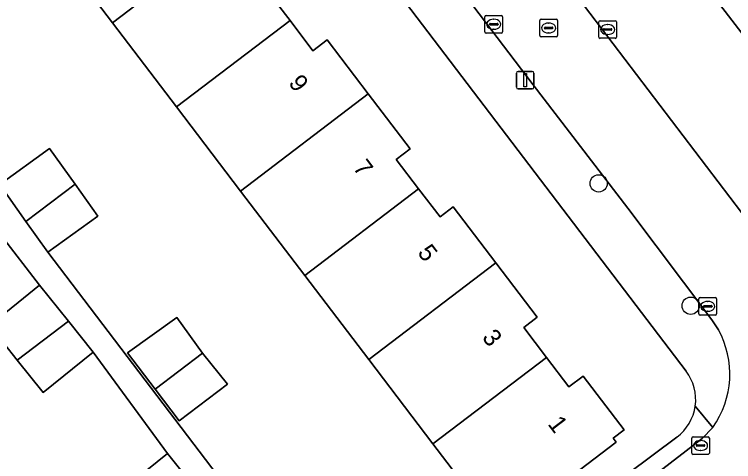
# Model space of a CAD drawing. Extents: x 160030 to 160839, y 385325 to 386450.
# Drawn here: x 160402.79 to 160443.58, y 385654.28 to 385679.64 of the extents above; entities that cross this region are included whole.
import ezdxf

# ---------------------------------------------------------------- set-up
doc = ezdxf.new("R2010")
doc.units = 0
for name, color, linetype in [('IMGEO_Boom', 7, 'Continuous'), ('IMGEO_Erf', 7, 'Continuous'), ('IMGEO_Kolk', 7, 'Continuous'), ('IMGEO_Lichtmast', 7, 'Continuous'), ('IMGEO_Pand', 7, 'Continuous'), ('IMGEO_Pand_nummerreeks', 7, 'Continuous'), ('IMGEO_Parkeervlak_open', 7, 'Continuous'), ('IMGEO_Rijbaan_lokaal_open', 7, 'Continuous'), ('IMGEO_Rioolput', 7, 'Continuous'), ('IMGEO_Voetpad_open', 7, 'Continuous')]:
    doc.layers.add(name, color=color, linetype=linetype)

msp = doc.modelspace()

# ---------------------------------------------------------------- linework, layer by layer
at = {"layer": 'IMGEO_Boom'}
for centre in [(160435.923, 385670.054), (160441.144, 385663.118)]:
    msp.add_circle(centre, 0.489, dxfattribs=at)
at = {"layer": 'IMGEO_Erf'}
for points in [[(160440.882, 385659.407), (160407.478, 385703.294)], [(160430.292, 385650.339), (160426.523, 385655.289), (160422.889, 385660.063), (160419.254, 385664.838), (160415.62, 385669.612), (160411.986, 385674.386), (160408.351, 385679.159), (160404.717, 385683.933), (160401.083, 385688.708)], [(160417.126, 385680.981), (160418.419, 385679.282), (160419.718, 385677.576), (160420.524, 385678.19), (160422.86, 385675.122), (160425.232, 385672.006), (160424.448, 385671.409), (160425.71, 385669.751), (160426.93, 385668.149), (160427.676, 385668.717), (160430.091, 385665.545), (160432.437, 385662.463), (160431.675, 385661.883), (160432.964, 385660.191), (160434.237, 385658.518), (160435.044, 385659.132), (160437.372, 385656.075), (160436.749, 385655.601), (160436.916, 385655.382), (160432.39, 385651.936)], [(160401.938, 385669.984), (160404.776, 385672.024), (160406.227, 385670.003), (160407.525, 385668.196), (160404.686, 385666.157), (160416.39, 385650.779)], [(160408.634, 385652.455), (160411.471, 385654.733), (160407.261, 385660.478), (160404.424, 385658.2), (160402.952, 385660.033), (160401.368, 385662.005), (160404.205, 385664.283), (160402.007, 385667.157)], [(160434.761, 385651.485), (160440.362, 385655.672)]]:
    msp.add_lwpolyline(points, dxfattribs=at)
msp.add_lwpolyline([(160413.46, 385660.429), (160414.882, 385658.676), (160412.137, 385656.586), (160410.77, 385658.382), (160409.199, 385660.445), (160412.002, 385662.459)], close=True, dxfattribs=at)
for centre, start, end in [((160438.776, 385657.796), 352.082, 37.4051), ((160438.775, 385657.797), 306.7499, 352.0631)]:
    msp.add_arc(centre, 2.652, start, end, dxfattribs=at)
at = {"layer": 'IMGEO_Kolk'}
for p, q in [((160429.473, 385678.65), (160429.473, 385679.502)), ((160429.548, 385679.576), (160430.4, 385679.576)), ((160429.961, 385679.356), (160429.986, 385679.356)), ((160430.474, 385679.502), (160430.474, 385678.65)), ((160436.009, 385679.278), (160436.861, 385679.278)), ((160429.732, 385679.07), (160429.732, 385679.082)), ((160430.17, 385679.033), (160429.772, 385679.033)), ((160429.775, 385679.119), (160430.173, 385679.119)), ((160430.216, 385679.082), (160430.216, 385679.07)), ((160435.934, 385678.352), (160435.934, 385679.204)), ((160436.422, 385679.058), (160436.447, 385679.058)), ((160436.935, 385679.204), (160436.935, 385678.352)), ((160430.4, 385678.576), (160429.548, 385678.576)), ((160429.984, 385678.796), (160429.959, 385678.796)), ((160436.193, 385678.772), (160436.193, 385678.784)), ((160436.631, 385678.735), (160436.233, 385678.735)), ((160436.236, 385678.821), (160436.634, 385678.821)), ((160436.445, 385678.498), (160436.42, 385678.498)), ((160436.677, 385678.784), (160436.677, 385678.772)), ((160436.861, 385678.278), (160436.009, 385678.278)), ((160441.61, 385662.658), (160441.61, 385663.51)), ((160441.685, 385663.584), (160442.537, 385663.584)), ((160442.098, 385663.364), (160442.123, 385663.364)), ((160442.611, 385663.51), (160442.611, 385662.658)), ((160441.869, 385663.078), (160441.869, 385663.09)), ((160442.307, 385663.041), (160441.909, 385663.041)), ((160441.912, 385663.127), (160442.31, 385663.127)), ((160442.353, 385663.09), (160442.353, 385663.078)), ((160442.537, 385662.584), (160441.685, 385662.584)), ((160442.121, 385662.804), (160442.096, 385662.804)), ((160441.201, 385654.766), (160441.201, 385655.618)), ((160441.276, 385655.692), (160442.128, 385655.692)), ((160442.202, 385655.618), (160442.202, 385654.766)), ((160441.46, 385655.186), (160441.46, 385655.198)), ((160441.503, 385655.235), (160441.901, 385655.235)), ((160441.689, 385655.472), (160441.714, 385655.472)), ((160441.944, 385655.198), (160441.944, 385655.186)), ((160441.898, 385655.149), (160441.5, 385655.149)), ((160441.712, 385654.912), (160441.687, 385654.912)), ((160442.128, 385654.692), (160441.276, 385654.692))]:
    msp.add_line(p, q, dxfattribs=at)
for points in [[(160429.473, 385678.65), (160429.473, 385679.502)], [(160429.548, 385679.576), (160430.4, 385679.576)], [(160430.474, 385679.502), (160430.474, 385678.65)], [(160436.009, 385679.278), (160436.861, 385679.278)], [(160435.934, 385678.352), (160435.934, 385679.204)], [(160436.935, 385679.204), (160436.935, 385678.352)], [(160430.4, 385678.576), (160429.548, 385678.576)], [(160436.861, 385678.278), (160436.009, 385678.278)], [(160441.61, 385662.658), (160441.61, 385663.51)], [(160441.685, 385663.584), (160442.537, 385663.584)], [(160442.611, 385663.51), (160442.611, 385662.658)], [(160442.537, 385662.584), (160441.685, 385662.584)], [(160441.201, 385654.766), (160441.201, 385655.618)], [(160441.276, 385655.692), (160442.128, 385655.692)], [(160442.202, 385655.618), (160442.202, 385654.766)], [(160442.128, 385654.692), (160441.276, 385654.692)]]:
    msp.add_lwpolyline(points, dxfattribs=at)
for centre, radius, start, end in [((160429.55, 385679.5), 0.0765, 91.552, 178.448), ((160429.55, 385679.5), 0.0765, 91.552, 178.448), ((160430.398, 385679.5), 0.0765, 1.552, 88.448), ((160430.398, 385679.5), 0.0765, 1.552, 88.448), ((160436.011, 385679.202), 0.0765, 91.552, 178.448), ((160436.011, 385679.202), 0.0765, 91.552, 178.448), ((160436.859, 385679.202), 0.0765, 1.552, 88.448), ((160436.859, 385679.202), 0.0765, 1.552, 88.448), ((160429.772, 385679.079), 0.0403, 85.8775, 175.7526), ((160429.769, 385679.069), 0.0366, 178.938, 274.7102), ((160430.173, 385679.076), 0.043, 264.8664, 352.4533), ((160430.177, 385679.081), 0.0386, 1.7309, 96.639), ((160429.55, 385678.652), 0.0765, 181.552, 268.448), ((160429.55, 385678.652), 0.0765, 181.552, 268.448), ((160430.398, 385678.652), 0.0765, 271.552, 358.448), ((160430.398, 385678.652), 0.0765, 271.552, 358.448), ((160436.233, 385678.781), 0.0403, 85.8775, 175.7526), ((160436.23, 385678.771), 0.0366, 178.938, 274.7102), ((160436.634, 385678.778), 0.043, 264.8664, 352.4533), ((160436.638, 385678.783), 0.0386, 1.7309, 96.639), ((160436.011, 385678.354), 0.0765, 181.552, 268.448), ((160436.011, 385678.354), 0.0765, 181.552, 268.448), ((160436.859, 385678.354), 0.0765, 271.552, 358.448), ((160436.859, 385678.354), 0.0765, 271.552, 358.448), ((160441.687, 385663.508), 0.0765, 91.552, 178.448), ((160441.687, 385663.508), 0.0765, 91.552, 178.448), ((160442.535, 385663.508), 0.0765, 1.552, 88.448), ((160442.535, 385663.508), 0.0765, 1.552, 88.448), ((160441.909, 385663.087), 0.0403, 85.8775, 175.7526), ((160441.906, 385663.077), 0.0366, 178.938, 274.7102), ((160442.31, 385663.084), 0.043, 264.8664, 352.4533), ((160442.314, 385663.089), 0.0386, 1.7309, 96.639), ((160441.687, 385662.66), 0.0765, 181.552, 268.448), ((160441.687, 385662.66), 0.0765, 181.552, 268.448), ((160442.535, 385662.66), 0.0765, 271.552, 358.448), ((160442.535, 385662.66), 0.0765, 271.552, 358.448), ((160441.278, 385655.616), 0.0765, 91.552, 178.448), ((160441.278, 385655.616), 0.0765, 91.552, 178.448), ((160442.126, 385655.616), 0.0765, 1.552, 88.448), ((160442.126, 385655.616), 0.0765, 1.552, 88.448), ((160441.5, 385655.195), 0.0403, 85.8775, 175.7526), ((160441.905, 385655.197), 0.0386, 1.7309, 96.639), ((160441.497, 385655.185), 0.0366, 178.938, 274.7102), ((160441.901, 385655.192), 0.043, 264.8664, 352.4533), ((160441.278, 385654.768), 0.0765, 181.552, 268.448), ((160441.278, 385654.768), 0.0765, 181.552, 268.448), ((160442.126, 385654.768), 0.0765, 271.552, 358.448), ((160442.126, 385654.768), 0.0765, 271.552, 358.448)]:
    msp.add_arc(centre, radius, start, end, dxfattribs=at)
for centre, major_axis, ratio, start_param, end_param in [((160429.96, 385679.076), (-0.387, 0.002), 0.722429, 4.712389, 7.853982), ((160429.985, 385679.076), (-0.39, 0.002), 0.717154, 1.570796, 4.712389), ((160436.421, 385678.778), (-0.387, 0.002), 0.722429, 4.712389, 7.853982), ((160436.446, 385678.778), (-0.39, 0.002), 0.717154, 1.570796, 4.712389), ((160442.097, 385663.084), (-0.387, 0.002), 0.722429, 4.712389, 7.853982), ((160442.122, 385663.084), (-0.39, 0.002), 0.717154, 1.570796, 4.712389), ((160441.688, 385655.192), (-0.387, 0.002), 0.722429, 4.712389, 7.853982), ((160441.713, 385655.192), (-0.39, 0.002), 0.717154, 1.570796, 4.712389)]:
    msp.add_ellipse(centre, major_axis=major_axis, ratio=ratio, start_param=start_param, end_param=end_param, dxfattribs=at)
at = {"layer": 'IMGEO_Lichtmast'}
for p, q in [((160431.26, 385675.506), (160431.26, 385676.306)), ((160431.26, 385676.306), (160431.26, 385675.506)), ((160431.36, 385676.406), (160432.15, 385676.406)), ((160432.15, 385676.406), (160431.36, 385676.406)), ((160432.25, 385676.306), (160432.25, 385675.506)), ((160432.25, 385675.506), (160432.25, 385676.306)), ((160432.15, 385675.406), (160431.36, 385675.406)), ((160431.36, 385675.406), (160432.15, 385675.406))]:
    msp.add_line(p, q, dxfattribs=at)
msp.add_lwpolyline([(160431.68, 385676.281), (160431.83, 385676.281), (160431.83, 385675.531), (160431.68, 385675.531), (160431.68, 385676.281)], dxfattribs=at)
for centre, start, end in [((160431.36, 385676.306), 90, 180), ((160431.36, 385676.306), 90, 180), ((160432.15, 385676.306), 0, 90), ((160432.15, 385676.306), 360, 90), ((160431.36, 385675.506), 180, 270), ((160431.36, 385675.506), 180, 270), ((160432.15, 385675.506), 270, 0), ((160432.15, 385675.506), 270, 0)]:
    msp.add_arc(centre, 0.1, start, end, dxfattribs=at)
at = {"layer": 'IMGEO_Pand'}
for points in [[(160415.541, 385684.632), (160413.128, 385687.802), (160412.431, 385687.271), (160411.21, 385688.876), (160404.717, 385683.933), (160408.351, 385679.159)], [(160408.351, 385679.159), (160411.986, 385674.386), (160418.419, 385679.282), (160417.126, 385680.981), (160417.882, 385681.556), (160415.541, 385684.632)], [(160411.986, 385674.386), (160415.62, 385669.612), (160422.86, 385675.122), (160420.524, 385678.19), (160419.718, 385677.576), (160418.419, 385679.282)], [(160425.71, 385669.751), (160424.448, 385671.409), (160425.232, 385672.006), (160422.86, 385675.122), (160415.62, 385669.612), (160419.254, 385664.838)], [(160406.227, 385670.003), (160404.776, 385672.024), (160401.938, 385669.984), (160403.445, 385667.886)], [(160406.227, 385670.003), (160403.445, 385667.886), (160404.686, 385666.157), (160407.525, 385668.196)], [(160419.254, 385664.838), (160422.889, 385660.063), (160430.091, 385665.545), (160427.676, 385668.717), (160426.93, 385668.149), (160425.71, 385669.751)], [(160432.964, 385660.191), (160431.675, 385661.883), (160432.437, 385662.463), (160430.091, 385665.545), (160422.889, 385660.063), (160426.523, 385655.289)], [(160404.205, 385664.283), (160401.368, 385662.005), (160402.952, 385660.033), (160405.849, 385662.236)], [(160404.424, 385658.2), (160407.261, 385660.478), (160405.849, 385662.236), (160402.952, 385660.033)], [(160413.46, 385660.429), (160412.002, 385662.459), (160409.199, 385660.445), (160410.77, 385658.382)], [(160413.46, 385660.429), (160410.77, 385658.382), (160412.137, 385656.586), (160414.882, 385658.676)], [(160432.39, 385651.936), (160436.916, 385655.382), (160436.749, 385655.601), (160437.372, 385656.075), (160435.044, 385659.132), (160434.237, 385658.518), (160432.964, 385660.191), (160426.523, 385655.289), (160430.292, 385650.339)], [(160411.471, 385654.733), (160408.634, 385652.455), (160410.218, 385650.483), (160413.114, 385652.687)]]:
    msp.add_lwpolyline(points, close=True, dxfattribs=at)
at = {"layer": 'IMGEO_Parkeervlak_open'}
msp.add_lwpolyline([(160428.146, 385699.228), (160423.373, 385695.552), (160423.507, 385695.375), (160449.317, 385661.443), (160449.531, 385661.606), (160454.315, 385665.255)], close=True, dxfattribs=at)
at = {"layer": 'IMGEO_Rijbaan_lokaal_open'}
for points in [[(160416.691, 385696.314), (160423.074, 385687.666), (160432.206, 385675.638), (160437.576, 385668.655), (160442.338, 385662.317), (160442.717, 385661.759)], [(160449.408, 385661.324), (160449.317, 385661.443), (160423.507, 385695.375), (160423.373, 385695.552)], [(160442.4, 385656.222), (160441.798, 385655.588), (160433.875, 385649.49), (160434.013, 385649.307), (160436.696, 385645.782), (160436.906, 385645.942), (160447.596, 385654.17)]]:
    msp.add_lwpolyline(points, dxfattribs=at)
msp.add_arc((160438.144, 385659.243), 5.219, 324.6275, 28.8192, dxfattribs=at)
at = {"layer": 'IMGEO_Rioolput'}
for p, q in [((160432.586, 385678.437), (160432.586, 385679.289)), ((160432.661, 385679.363), (160433.513, 385679.363)), ((160433.587, 385679.289), (160433.587, 385678.437)), ((160432.845, 385678.857), (160432.845, 385678.869)), ((160432.888, 385678.906), (160433.286, 385678.906)), ((160433.074, 385679.143), (160433.099, 385679.143)), ((160433.329, 385678.869), (160433.329, 385678.857)), ((160433.283, 385678.82), (160432.885, 385678.82)), ((160433.097, 385678.583), (160433.072, 385678.583)), ((160433.513, 385678.363), (160432.661, 385678.363))]:
    msp.add_line(p, q, dxfattribs=at)
for points in [[(160432.586, 385678.437), (160432.586, 385679.289)], [(160432.661, 385679.363), (160433.513, 385679.363)], [(160433.587, 385679.289), (160433.587, 385678.437)], [(160433.513, 385678.363), (160432.661, 385678.363)]]:
    msp.add_lwpolyline(points, dxfattribs=at)
for centre, radius, start, end in [((160432.663, 385679.287), 0.0765, 91.552, 178.448), ((160432.663, 385679.287), 0.0765, 91.552, 178.448), ((160433.511, 385679.287), 0.0765, 1.552, 88.448), ((160433.511, 385679.287), 0.0765, 1.552, 88.448), ((160432.885, 385678.866), 0.0403, 85.8775, 175.7526), ((160432.882, 385678.856), 0.0366, 178.938, 274.7102), ((160433.286, 385678.863), 0.043, 264.8664, 352.4533), ((160433.29, 385678.868), 0.0386, 1.7309, 96.639), ((160432.663, 385678.439), 0.0765, 181.552, 268.448), ((160432.663, 385678.439), 0.0765, 181.552, 268.448), ((160433.511, 385678.439), 0.0765, 271.552, 358.448), ((160433.511, 385678.439), 0.0765, 271.552, 358.448)]:
    msp.add_arc(centre, radius, start, end, dxfattribs=at)
for centre, major_axis, ratio, start_param, end_param in [((160433.073, 385678.863), (-0.387, 0.002), 0.722429, 4.712389, 7.853982), ((160433.098, 385678.863), (-0.39, 0.002), 0.717154, 1.570796, 4.712389)]:
    msp.add_ellipse(centre, major_axis=major_axis, ratio=ratio, start_param=start_param, end_param=end_param, dxfattribs=at)
at = {"layer": 'IMGEO_Voetpad_open'}
for points in [[(160463, 385745.517), (160407.478, 385703.294), (160440.882, 385659.407)], [(160422.748, 385696.386), (160423.282, 385695.672), (160423.373, 385695.552), (160428.146, 385699.228), (160454.315, 385665.255), (160454.461, 385665.066), (160454.731, 385664.71), (160456.248, 385662.709), (160456.898, 385661.741), (160457.261, 385661.013)], [(160442.717, 385661.759), (160442.338, 385662.317), (160437.576, 385668.655), (160432.206, 385675.638), (160423.074, 385687.666), (160416.691, 385696.314)], [(160416.39, 385650.779), (160404.686, 385666.157), (160403.445, 385667.886), (160401.938, 385669.984)], [(160402.007, 385667.157), (160404.205, 385664.283), (160405.849, 385662.236), (160407.261, 385660.478), (160411.471, 385654.733), (160413.114, 385652.687)], [(160441.402, 385657.431), (160442.4, 385656.222)], [(160441.798, 385655.588), (160442.4, 385656.222), (160441.402, 385657.431)], [(160440.362, 385655.672), (160434.761, 385651.485), (160432.792, 385651.4), (160432.39, 385651.936), (160430.292, 385650.339), (160421.608, 385643.74), (160420.641, 385643.006), (160417.77, 385640.691), (160412.656, 385636.898), (160409.605, 385634.586), (160410.095, 385633.957), (160409.991, 385632.61), (160404.281, 385628.312)], [(160431.795, 385647.89), (160433.875, 385649.49), (160441.798, 385655.588)]]:
    msp.add_lwpolyline(points, dxfattribs=at)
for centre, radius, start, end in [((160438.144, 385659.243), 5.219, 324.6275, 28.8192), ((160438.776, 385657.796), 2.652, 352.082, 37.4051), ((160438.775, 385657.797), 2.652, 306.7499, 352.0631)]:
    msp.add_arc(centre, radius, start, end, dxfattribs=at)

# ---------------------------------------------------------------- texts
at = {"layer": 'IMGEO_Pand_nummerreeks'}
for s, p in [('9', (160418.297, 385675.739)), ('7', (160421.956, 385670.928)), ('5', (160425.614, 385666.117)), ('3', (160429.273, 385661.306)), ('1', (160433.001, 385656.404))]:
    msp.add_text(s, height=1, rotation=307.254, dxfattribs=at).set_placement(p)

doc.saveas('drawing.dxf')
